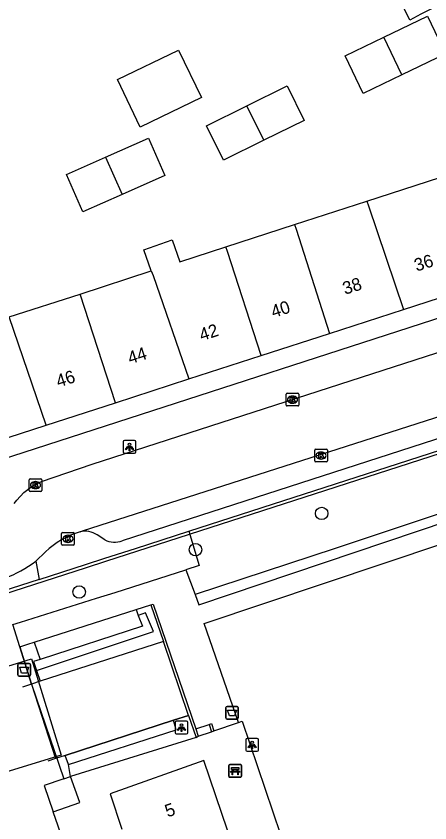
# Model space of a CAD drawing. Extents: x 158087 to 159494, y 382905 to 383981.
# Drawn here: x 159242 to 159274.7, y 383228.4 to 383291.9 of the extents above; entities that cross this region are included whole.
import ezdxf

# ---------------------------------------------------------------- set-up
doc = ezdxf.new("R2010")
doc.units = 0
for name, color, linetype in [('IMGEO_Afvalbak', 7, 'Continuous'), ('IMGEO_Bank', 7, 'Continuous'), ('IMGEO_Boom', 7, 'Continuous'), ('IMGEO_Groenvoorziening', 7, 'Continuous'), ('IMGEO_Haag', 7, 'Continuous'), ('IMGEO_Hek', 7, 'Continuous'), ('IMGEO_Kolk', 7, 'Continuous'), ('IMGEO_Lichtpunt', 7, 'Continuous'), ('IMGEO_Muur', 7, 'Continuous'), ('IMGEO_Pand', 7, 'Continuous'), ('IMGEO_Pand_nummerreeks', 7, 'Continuous'), ('IMGEO_Pand_vergunning_verleend', 7, 'Continuous'), ('IMGEO_Rijbaan_lokaal_open', 7, 'Continuous'), ('IMGEO_Terreindeel_halfverhard', 7, 'Continuous'), ('IMGEO_Voetpad_open', 7, 'Continuous')]:
    doc.layers.add(name, color=color, linetype=linetype)

msp = doc.modelspace()

# ---------------------------------------------------------------- linework, layer by layer
at = {"layer": 'IMGEO_Afvalbak'}
for p, q in [((159242.183, 383240.034), (159242.183, 383240.834)), ((159242.183, 383240.834), (159242.183, 383240.034)), ((159242.283, 383240.934), (159243.073, 383240.934)), ((159243.073, 383240.934), (159242.283, 383240.934)), ((159243.173, 383240.834), (159243.173, 383240.034)), ((159243.173, 383240.034), (159243.173, 383240.834)), ((159243.073, 383239.934), (159242.283, 383239.934)), ((159242.283, 383239.934), (159243.073, 383239.934)), ((159258.574, 383236.652), (159258.574, 383237.452)), ((159258.574, 383237.452), (159258.574, 383236.652)), ((159258.674, 383237.552), (159259.464, 383237.552)), ((159259.464, 383237.552), (159258.674, 383237.552)), ((159259.564, 383237.452), (159259.564, 383236.652)), ((159259.564, 383236.652), (159259.564, 383237.452)), ((159259.464, 383236.552), (159258.674, 383236.552)), ((159258.674, 383236.552), (159259.464, 383236.552))]:
    msp.add_line(p, q, dxfattribs=at)
for points in [[(159242.326, 383240.648), (159243.03, 383240.648), (159242.881, 383240.178), (159242.475, 383240.178), (159242.326, 383240.648)], [(159258.717, 383237.266), (159259.421, 383237.266), (159259.272, 383236.796), (159258.866, 383236.796), (159258.717, 383237.266)]]:
    msp.add_lwpolyline(points, dxfattribs=at)
for centre, start, end in [((159242.283, 383240.834), 90, 180), ((159242.283, 383240.834), 90, 180), ((159243.073, 383240.834), 0, 90), ((159243.073, 383240.834), 360, 90), ((159242.283, 383240.034), 180, 270), ((159242.283, 383240.034), 180, 270), ((159243.073, 383240.034), 270, 0), ((159243.073, 383240.034), 270, 0), ((159258.674, 383237.452), 90, 180), ((159258.674, 383237.452), 90, 180), ((159259.464, 383237.452), 0, 90), ((159259.464, 383237.452), 360, 90), ((159258.674, 383236.652), 180, 270), ((159258.674, 383236.652), 180, 270), ((159259.464, 383236.652), 270, 0), ((159259.464, 383236.652), 270, 0)]:
    msp.add_arc(centre, 0.1, start, end, dxfattribs=at)
at = {"layer": 'IMGEO_Bank'}
for p, q in [((159258.818, 383232.042), (159258.818, 383232.883)), ((159258.818, 383232.883), (159258.818, 383232.042)), ((159258.893, 383232.967), (159259.734, 383232.967)), ((159259.734, 383232.967), (159258.893, 383232.967)), ((159259.127, 383232.473), (159259.127, 383232.579)), ((159259.171, 383232.579), (159259.171, 383232.473)), ((159259.459, 383232.585), (159259.177, 383232.585)), ((159259.465, 383232.473), (159259.465, 383232.579)), ((159259.509, 383232.579), (159259.509, 383232.473)), ((159259.818, 383232.892), (159259.818, 383232.051)), ((159259.818, 383232.051), (159259.818, 383232.892)), ((159259.743, 383231.967), (159258.902, 383231.967)), ((159258.902, 383231.967), (159259.743, 383231.967)), ((159259.515, 383232.365), (159259.122, 383232.365)), ((159259.177, 383232.467), (159259.459, 383232.467))]:
    msp.add_line(p, q, dxfattribs=at)
for points in [[(159259.121, 383232.585), (159259.035, 383232.585), (159259.035, 383232.746), (159259.598, 383232.746), (159259.598, 383232.585), (159259.515, 383232.585)], [(159259.065, 383232.365), (159258.923, 383232.365), (159259.035, 383232.467), (159259.121, 383232.467)], [(159259.115, 383232.358), (159259.115, 383232.151), (159259.072, 383232.151), (159259.072, 383232.358)], [(159259.515, 383232.467), (159259.598, 383232.467), (159259.71, 383232.365), (159259.571, 383232.365)], [(159259.565, 383232.358), (159259.565, 383232.151), (159259.521, 383232.151), (159259.521, 383232.358)]]:
    msp.add_lwpolyline(points, dxfattribs=at)
for centre, radius, start, end in [((159258.896, 383232.889), 0.0779, 92.4484, 184.28452), ((159258.896, 383232.889), 0.0779, 92.4484, 184.28452), ((159259.12, 383232.578), 0.00671, 2.89567, 87.10433), ((159259.177, 383232.578), 0.00671, 92.89567, 177.10433), ((159259.459, 383232.578), 0.00671, 2.89567, 87.10433), ((159259.516, 383232.578), 0.00671, 92.89567, 177.10433), ((159259.74, 383232.889), 0.0779, 2.4484, 94.28452), ((159259.74, 383232.889), 0.0779, 2.4484, 94.28452), ((159258.896, 383232.045), 0.0779, 182.4484, 274.28452), ((159258.896, 383232.045), 0.0779, 182.4484, 274.28452), ((159259.065, 383232.358), 0.00671, 2.89567, 87.10433), ((159259.122, 383232.358), 0.00671, 92.89567, 177.10433), ((159259.12, 383232.474), 0.00671, 272.89567, 357.10433), ((159259.177, 383232.474), 0.00671, 182.89567, 267.10433), ((159259.459, 383232.474), 0.00671, 272.89567, 357.10433), ((159259.516, 383232.474), 0.00671, 182.89567, 267.10433), ((159259.514, 383232.358), 0.00671, 2.89567, 87.10433), ((159259.571, 383232.358), 0.00671, 92.89567, 177.10433), ((159259.74, 383232.045), 0.0779, 272.4484, 4.28452), ((159259.74, 383232.045), 0.0779, 272.4484, 4.28452)]:
    msp.add_arc(centre, radius, start, end, dxfattribs=at)
at = {"layer": 'IMGEO_Boom'}
for centre in [(159266.138, 383252.761), (159256.188, 383249.899), (159247.014, 383246.567)]:
    msp.add_circle(centre, 0.489, dxfattribs=at)
at = {"layer": 'IMGEO_Groenvoorziening'}
for points in [[(159255.652, 383251.355), (159256.477, 383248.651), (159255.437, 383248.302)], [(159251.507, 383245.179), (159251.656, 383244.703)], [(159243.262, 383239.302), (159242.326, 383242.253)], [(159243.474, 383242.619), (159243.939, 383241.248)], [(159253.66, 383242.653), (159243.949, 383239.527)], [(159243.664, 383240.374), (159243.949, 383239.527)], [(159243.949, 383239.527), (159243.262, 383239.302)], [(159254.447, 383236.457), (159255.636, 383236.843)], [(159246.327, 383232.017), (159246.17, 383232.98)]]:
    msp.add_lwpolyline(points, dxfattribs=at)
at = {"layer": 'IMGEO_Haag'}
for points in [[(159339.35, 383229.765), (159329.984, 383258.795), (159328.691, 383260.326), (159322.843, 383266.52), (159319.537, 383267.443), (159267.197, 383250), (159256.152, 383246.381)], [(159243.664, 383240.374), (159252.873, 383243.449), (159252.253, 383244.923), (159251.656, 383244.703)], [(159251.656, 383244.703), (159252.001, 383243.878), (159243.939, 383241.248)], [(159243.939, 383241.248), (159243.426, 383241.081), (159243.664, 383240.374)], [(159246.17, 383232.98), (159245.916, 383233.685), (159254.447, 383236.457)], [(159246.17, 383232.98), (159254.677, 383235.712), (159254.447, 383236.457)]]:
    msp.add_lwpolyline(points, dxfattribs=at)
at = {"layer": 'IMGEO_Hek'}
for points in [[(159249.121, 383248.988), (159255.724, 383251.119), (159313.53, 383269.774), (159314.311, 383269.872), (159315.882, 383269.821), (159316.654, 383269.672), (159317.773, 383269.301), (159322.932, 383266.714)], [(159241.001, 383246.367), (159247.59, 383248.494)], [(159247.59, 383248.494), (159249.121, 383248.988)], [(159242.326, 383242.253), (159243.262, 383239.302)], [(159253.66, 383242.653), (159243.949, 383239.527)], [(159254.447, 383236.457), (159245.916, 383233.685)], [(159255.636, 383236.843), (159254.447, 383236.457)]]:
    msp.add_lwpolyline(points, dxfattribs=at)
at = {"layer": 'IMGEO_Kolk'}
for p, q in [((159263.332, 383261.303), (159263.332, 383262.155)), ((159263.407, 383262.229), (159264.259, 383262.229)), ((159263.82, 383262.009), (159263.845, 383262.009)), ((159264.333, 383262.155), (159264.333, 383261.303)), ((159264.259, 383261.229), (159263.407, 383261.229)), ((159263.843, 383261.449), (159263.818, 383261.449)), ((159265.585, 383256.893), (159265.585, 383257.745)), ((159265.66, 383257.819), (159266.512, 383257.819)), ((159266.073, 383257.599), (159266.098, 383257.599)), ((159266.586, 383257.745), (159266.586, 383256.893)), ((159266.512, 383256.819), (159265.66, 383256.819)), ((159266.096, 383257.039), (159266.071, 383257.039)), ((159243.151, 383255.491), (159244.003, 383255.491)), ((159243.076, 383254.565), (159243.076, 383255.417)), ((159243.564, 383255.271), (159243.589, 383255.271)), ((159244.077, 383255.417), (159244.077, 383254.565)), ((159244.003, 383254.491), (159243.151, 383254.491)), ((159243.587, 383254.711), (159243.562, 383254.711)), ((159245.633, 383250.328), (159245.633, 383251.18)), ((159245.708, 383251.254), (159246.56, 383251.254)), ((159246.121, 383251.034), (159246.146, 383251.034)), ((159246.634, 383251.18), (159246.634, 383250.328)), ((159246.144, 383250.474), (159246.119, 383250.474)), ((159246.56, 383250.254), (159245.708, 383250.254))]:
    msp.add_line(p, q, dxfattribs=at)
for points in [[(159263.332, 383261.303), (159263.332, 383262.155)], [(159263.407, 383262.229), (159264.259, 383262.229)], [(159263.653, 383261.929), (159263.776, 383261.929), (159263.776, 383261.778), (159263.906, 383261.929), (159264.07, 383261.929), (159263.924, 383261.778), (159264.077, 383261.529), (159263.925, 383261.529), (159263.84, 383261.693), (159263.776, 383261.626), (159263.776, 383261.529), (159263.653, 383261.529), (159263.653, 383261.929)], [(159264.333, 383262.155), (159264.333, 383261.303)], [(159264.259, 383261.229), (159263.407, 383261.229)], [(159265.585, 383256.893), (159265.585, 383257.745)], [(159265.66, 383257.819), (159266.512, 383257.819)], [(159265.906, 383257.519), (159266.029, 383257.519), (159266.029, 383257.368), (159266.159, 383257.519), (159266.323, 383257.519), (159266.177, 383257.368), (159266.33, 383257.119), (159266.178, 383257.119), (159266.093, 383257.283), (159266.029, 383257.216), (159266.029, 383257.119), (159265.906, 383257.119), (159265.906, 383257.519)], [(159266.586, 383257.745), (159266.586, 383256.893)], [(159266.512, 383256.819), (159265.66, 383256.819)], [(159243.151, 383255.491), (159244.003, 383255.491)], [(159243.076, 383254.565), (159243.076, 383255.417)], [(159243.397, 383255.191), (159243.52, 383255.191), (159243.52, 383255.04), (159243.65, 383255.191), (159243.814, 383255.191), (159243.668, 383255.04), (159243.821, 383254.791), (159243.669, 383254.791), (159243.584, 383254.955), (159243.52, 383254.888), (159243.52, 383254.791), (159243.397, 383254.791), (159243.397, 383255.191)], [(159244.077, 383255.417), (159244.077, 383254.565)], [(159244.003, 383254.491), (159243.151, 383254.491)], [(159245.633, 383250.328), (159245.633, 383251.18)], [(159245.708, 383251.254), (159246.56, 383251.254)], [(159246.634, 383251.18), (159246.634, 383250.328)], [(159245.954, 383250.954), (159246.077, 383250.954), (159246.077, 383250.803), (159246.207, 383250.954), (159246.371, 383250.954), (159246.225, 383250.803), (159246.378, 383250.554), (159246.226, 383250.554), (159246.141, 383250.718), (159246.077, 383250.651), (159246.077, 383250.554), (159245.954, 383250.554), (159245.954, 383250.954)], [(159246.56, 383250.254), (159245.708, 383250.254)]]:
    msp.add_lwpolyline(points, dxfattribs=at)
for centre, start, end in [((159263.409, 383262.153), 91.55205, 178.44795), ((159263.409, 383262.153), 91.55205, 178.44795), ((159264.257, 383262.153), 1.55205, 88.44795), ((159264.257, 383262.153), 1.55205, 88.44795), ((159263.409, 383261.305), 181.55205, 268.44795), ((159263.409, 383261.305), 181.55205, 268.44795), ((159264.257, 383261.305), 271.55205, 358.44795), ((159264.257, 383261.305), 271.55205, 358.44795), ((159265.662, 383257.743), 91.55205, 178.44795), ((159265.662, 383257.743), 91.55205, 178.44795), ((159266.51, 383257.743), 1.55205, 88.44795), ((159266.51, 383257.743), 1.55205, 88.44795), ((159265.662, 383256.895), 181.55205, 268.44795), ((159265.662, 383256.895), 181.55205, 268.44795), ((159266.51, 383256.895), 271.55205, 358.44795), ((159266.51, 383256.895), 271.55205, 358.44795), ((159243.153, 383255.415), 91.55205, 178.44795), ((159243.153, 383255.415), 91.55205, 178.44795), ((159244.001, 383255.415), 1.55205, 88.44795), ((159244.001, 383255.415), 1.55205, 88.44795), ((159243.153, 383254.567), 181.55205, 268.44795), ((159243.153, 383254.567), 181.55205, 268.44795), ((159244.001, 383254.567), 271.55205, 358.44795), ((159244.001, 383254.567), 271.55205, 358.44795), ((159245.71, 383251.178), 91.55205, 178.44795), ((159245.71, 383251.178), 91.55205, 178.44795), ((159246.558, 383251.178), 1.55205, 88.44795), ((159246.558, 383251.178), 1.55205, 88.44795), ((159245.71, 383250.33), 181.55205, 268.44795), ((159245.71, 383250.33), 181.55205, 268.44795), ((159246.558, 383250.33), 271.55205, 358.44795), ((159246.558, 383250.33), 271.55205, 358.44795)]:
    msp.add_arc(centre, 0.0765, start, end, dxfattribs=at)
for centre, major_axis, ratio, start_param, end_param in [((159263.819, 383261.729), (-0.387, 0.002), 0.722429, 4.712389, 7.853982), ((159263.844, 383261.729), (-0.39, 0.002), 0.717154, 1.570796, 4.712389), ((159266.072, 383257.319), (-0.387, 0.002), 0.722429, 4.712389, 7.853982), ((159266.097, 383257.319), (-0.39, 0.002), 0.717154, 1.570796, 4.712389), ((159243.563, 383254.991), (-0.387, 0.002), 0.722429, 4.712389, 7.853982), ((159243.588, 383254.991), (-0.39, 0.002), 0.717154, 1.570796, 4.712389), ((159246.12, 383250.754), (-0.387, 0.002), 0.722429, 4.712389, 7.853982), ((159246.145, 383250.754), (-0.39, 0.002), 0.717154, 1.570796, 4.712389)]:
    msp.add_ellipse(centre, major_axis=major_axis, ratio=ratio, start_param=start_param, end_param=end_param, dxfattribs=at)
at = {"layer": 'IMGEO_Lichtpunt'}
for p, q in [((159250.484, 383258.407), (159250.484, 383257.6)), ((159250.484, 383258.407), (159250.484, 383257.6)), ((159251.386, 383258.502), (159250.578, 383258.502)), ((159251.386, 383258.502), (159250.578, 383258.502)), ((159251.48, 383257.6), (159251.48, 383258.407)), ((159251.48, 383257.6), (159251.48, 383258.407)), ((159250.578, 383257.506), (159251.386, 383257.506)), ((159250.578, 383257.506), (159251.386, 383257.506)), ((159255.484, 383236.382), (159254.676, 383236.382)), ((159255.484, 383236.382), (159254.676, 383236.382)), ((159254.582, 383236.287), (159254.582, 383235.48)), ((159254.582, 383236.287), (159254.582, 383235.48)), ((159255.578, 383235.48), (159255.578, 383236.287)), ((159255.578, 383235.48), (159255.578, 383236.287)), ((159254.676, 383235.386), (159255.484, 383235.386)), ((159254.676, 383235.386), (159255.484, 383235.386)), ((159260.16, 383234.916), (159260.16, 383234.109)), ((159260.16, 383234.916), (159260.16, 383234.109)), ((159261.062, 383235.011), (159260.254, 383235.011)), ((159261.062, 383235.011), (159260.254, 383235.011)), ((159261.156, 383234.109), (159261.156, 383234.916)), ((159261.156, 383234.109), (159261.156, 383234.916)), ((159260.254, 383234.015), (159261.062, 383234.015)), ((159260.254, 383234.015), (159261.062, 383234.015))]:
    msp.add_line(p, q, dxfattribs=at)
for points in [[(159250.858, 383258.071), (159250.897, 383258.043), (159250.709, 383257.781), (159250.671, 383257.808), (159250.858, 383258.071)], [(159250.96, 383258.023), (159251.007, 383258.023), (159251.007, 383257.701), (159250.96, 383257.701), (159250.96, 383258.023)], [(159251.07, 383258.043), (159251.108, 383258.07), (159251.295, 383257.808), (159251.256, 383257.78), (159251.07, 383258.043)], [(159254.956, 383235.951), (159254.995, 383235.923), (159254.807, 383235.661), (159254.769, 383235.688), (159254.956, 383235.951)], [(159255.058, 383235.903), (159255.105, 383235.903), (159255.105, 383235.581), (159255.058, 383235.581), (159255.058, 383235.903)], [(159255.168, 383235.923), (159255.206, 383235.95), (159255.393, 383235.688), (159255.354, 383235.66), (159255.168, 383235.923)], [(159260.534, 383234.58), (159260.573, 383234.552), (159260.385, 383234.29), (159260.347, 383234.317), (159260.534, 383234.58)], [(159260.636, 383234.532), (159260.683, 383234.532), (159260.683, 383234.21), (159260.636, 383234.21), (159260.636, 383234.532)], [(159260.746, 383234.552), (159260.784, 383234.579), (159260.971, 383234.317), (159260.932, 383234.289), (159260.746, 383234.552)]]:
    msp.add_lwpolyline(points, dxfattribs=at)
for centre in [(159250.983, 383258.205), (159255.081, 383236.085), (159260.659, 383234.714)]:
    msp.add_circle(centre, 0.0994, dxfattribs=at)
for centre, start, end in [((159250.578, 383258.407), 90, 180), ((159250.578, 383258.407), 90, 180), ((159251.386, 383258.407), 0, 90), ((159251.386, 383258.407), 0, 90), ((159250.578, 383257.6), 180, 270), ((159250.578, 383257.6), 180, 270), ((159251.386, 383257.6), 270, 0), ((159251.386, 383257.6), 270, 360), ((159254.676, 383236.287), 90, 180), ((159254.676, 383236.287), 90, 180), ((159255.484, 383236.287), 0, 90), ((159255.484, 383236.287), 0, 90), ((159254.676, 383235.48), 180, 270), ((159254.676, 383235.48), 180, 270), ((159255.484, 383235.48), 270, 0), ((159255.484, 383235.48), 270, 360), ((159260.254, 383234.916), 90, 180), ((159260.254, 383234.916), 90, 180), ((159261.062, 383234.916), 0, 90), ((159261.062, 383234.916), 0, 90), ((159260.254, 383234.109), 180, 270), ((159260.254, 383234.109), 180, 270), ((159261.062, 383234.109), 270, 0), ((159261.062, 383234.109), 270, 360)]:
    msp.add_arc(centre, 0.0946, start, end, dxfattribs=at)
at = {"layer": 'IMGEO_Muur'}
for points in [[(159243.949, 383239.527), (159243.262, 383239.302)], [(159243.262, 383239.302), (159242.556, 383239.071)], [(159243.262, 383239.302), (159245.145, 383233.435)], [(159245.145, 383233.435), (159244.535, 383233.237)], [(159245.916, 383233.685), (159245.145, 383233.435)]]:
    msp.add_lwpolyline(points, dxfattribs=at)
at = {"layer": 'IMGEO_Pand'}
for points in [[(159271.039, 383290.282), (159274.484, 383291.936), (159275.909, 383288.97), (159272.465, 383287.315)], [(159272.465, 383287.315), (159269.42, 383285.852), (159267.995, 383288.819), (159271.039, 383290.282)], [(159272.465, 383287.315), (159271.039, 383290.282)], [(159254.857, 383289.275), (159256.66, 383285.531), (159251.829, 383283.206), (159250.027, 383286.95), (159254.857, 383289.275)], [(159260.244, 383284.881), (159263.419, 383286.445), (159264.756, 383283.731), (159261.581, 383282.167)], [(159261.581, 383282.167), (159258.406, 383280.602), (159257.069, 383283.317), (159260.244, 383284.881)], [(159261.581, 383282.167), (159260.244, 383284.881)], [(159249.099, 383280.829), (159252.472, 383282.32), (159253.773, 383279.377), (159250.4, 383277.886)], [(159250.4, 383277.886), (159247.318, 383276.524), (159246.017, 383279.466), (159249.099, 383280.829)], [(159249.099, 383280.829), (159250.4, 383277.886)], [(159269.692, 383277.364), (159275.446, 383279.225)], [(159263.992, 383275.519), (159269.692, 383277.364)], [(159269.692, 383277.364), (159269.823, 383276.997), (159272.575, 383268.822)], [(159258.57, 383273.765), (159263.992, 383275.519)], [(159263.992, 383275.519), (159264.119, 383275.153), (159266.742, 383266.934)], [(159252.705, 383271.867), (159252.122, 383273.545), (159254.36, 383274.322), (159254.959, 383272.596), (159258.57, 383273.765)], [(159261.363, 383265.194), (159258.7, 383273.4), (159258.57, 383273.765)], [(159247.093, 383270.051), (159252.705, 383271.867)], [(159252.705, 383271.867), (159252.844, 383271.505), (159255.673, 383263.354)], [(159241.494, 383268.239), (159247.093, 383270.051)], [(159249.893, 383261.484), (159247.093, 383270.051)], [(159272.575, 383268.822), (159278.252, 383270.658)], [(159266.742, 383266.934), (159272.575, 383268.822)], [(159244.405, 383259.708), (159241.494, 383268.239)], [(159261.363, 383265.194), (159266.742, 383266.934)], [(159255.673, 383263.354), (159261.363, 383265.194)], [(159249.893, 383261.484), (159255.673, 383263.354)], [(159244.405, 383259.708), (159249.893, 383261.484)], [(159238.472, 383257.789), (159244.405, 383259.708)], [(159262.475, 383216.739), (159256.844, 383233.291), (159249.452, 383230.66), (159250.374, 383227.889)], [(159244.979, 383229.249), (159247.058, 383229.971), (159246.327, 383232.017)], [(159245.799, 383231.839), (159246.327, 383232.017)], [(159245.799, 383231.839), (159245.73, 383231.816), (159244.268, 383231.324), (159244.979, 383229.249)]]:
    msp.add_lwpolyline(points, dxfattribs=at)
at = {"layer": 'IMGEO_Pand_vergunning_verleend'}
msp.add_lwpolyline([(159234.705, 383230.361), (159232.371, 383237.931), (159243.269, 383241.291), (159245.603, 383233.721), (159234.705, 383230.361)], dxfattribs=at)
at = {"layer": 'IMGEO_Rijbaan_lokaal_open'}
for points in [[(159241.895, 383253.546), (159242.11, 383253.798), (159242.643, 383254.42), (159243.315, 383254.908), (159244.056, 383255.284), (159248.03, 383256.628), (159288.811, 383269.79)], [(159247.084, 383251.312), (159247.28, 383251.375), (159290.299, 383265.177)], [(159244.359, 383249.731), (159243.589, 383249.005)]]:
    msp.add_lwpolyline(points, dxfattribs=at)
for centre, radius, start, end in [((159249.169, 383244.58), 7.048, 107.20659, 133.03661), ((159237.949, 383256.291), 9.214, 290.36053, 307.74068)]:
    msp.add_arc(centre, radius, start, end, dxfattribs=at)
at = {"layer": 'IMGEO_Terreindeel_halfverhard'}
msp.add_lwpolyline([(159243.262, 383239.302), (159245.799, 383231.839)], dxfattribs=at)
at = {"layer": 'IMGEO_Voetpad_open'}
for points in [[(159280.881, 383280.984), (159276.195, 383293.248), (159273.948, 383292.113), (159273.088, 383291.637), (159265.984, 383306.235)], [(159284.112, 383270.996), (159240.777, 383256.959)], [(159255.652, 383251.355), (159313.481, 383270.019), (159314.6, 383270.14), (159316.769, 383269.919), (159317.772, 383269.588), (159327.075, 383264.915)], [(159290.791, 383263.651), (159250.409, 383250.598)], [(159256.152, 383246.381), (159256.457, 383245.56), (159308.172, 383262.959)], [(159259.57, 383236.279), (159256.869, 383244.073), (159308.694, 383261.448)], [(159243.861, 383247.549), (159247.514, 383248.728), (159249.05, 383249.224), (159251.454, 383250), (159255.652, 383251.355)], [(159249.037, 383250.683), (159248.444, 383251.07)], [(159243.589, 383249.005), (159243.861, 383247.549)], [(159241.791, 383244), (159242.38, 383244.186), (159248.378, 383246.08), (159249.859, 383246.522), (159255.437, 383248.302)], [(159255.437, 383248.302), (159256.152, 383246.381)], [(159243.861, 383247.549), (159240.923, 383246.601)], [(159251.507, 383245.179), (159252.674, 383245.551)], [(159252.674, 383245.551), (159252.864, 383245.616), (159256.213, 383235.771)], [(159252.674, 383245.551), (159253.66, 383242.653)], [(159243.474, 383242.619), (159251.507, 383245.179)], [(159242.326, 383242.253), (159241.791, 383244)], [(159242.326, 383242.253), (159242.963, 383242.456), (159243.474, 383242.619)], [(159255.636, 383236.843), (159253.66, 383242.653)], [(159255.636, 383236.843), (159256.231, 383235.094)], [(159259.57, 383236.279), (159259.861, 383236.378), (159262.891, 383227.459)], [(159256.213, 383235.771), (159257.254, 383236.126)], [(159256.213, 383235.771), (159256.406, 383235.203)], [(159257.254, 383236.126), (159257.444, 383236.191), (159257.637, 383235.621)], [(159257.254, 383236.126), (159257.447, 383235.557)], [(159257.637, 383235.621), (159259.57, 383236.279)], [(159256.231, 383235.094), (159246.327, 383232.017)], [(159256.231, 383235.094), (159256.406, 383235.203)], [(159256.406, 383235.203), (159257.447, 383235.557)], [(159257.447, 383235.557), (159257.637, 383235.621)], [(159246.211, 383226.478), (159245.958, 383226.392), (159244.979, 383229.249)]]:
    msp.add_lwpolyline(points, dxfattribs=at)
for centre, radius, start, end in [((159247.489, 383249.645), 1.716, 56.17088, 103.64977), ((159249.82, 383252.211), 1.717, 242.85787, 290.05186)]:
    msp.add_arc(centre, radius, start, end, dxfattribs=at)

# ---------------------------------------------------------------- texts
at = {"layer": 'IMGEO_Pand_nummerreeks'}
for s, rotation, p in [('36', 17.92674, (159273.622, 383271.81)), ('38', 17.92674, (159267.977, 383269.982)), ('40', 17.92674, (159262.329, 383268.155)), ('42', 17.92785, (159256.675, 383266.327)), ('44', 17.92674, (159251.03, 383264.501)), ('46', 17.92674, (159245.382, 383262.674)), ('5', 19.59193, (159253.988, 383228.792))]:
    msp.add_text(s, height=1, rotation=rotation, dxfattribs=at).set_placement(p)

doc.saveas('drawing.dxf')
